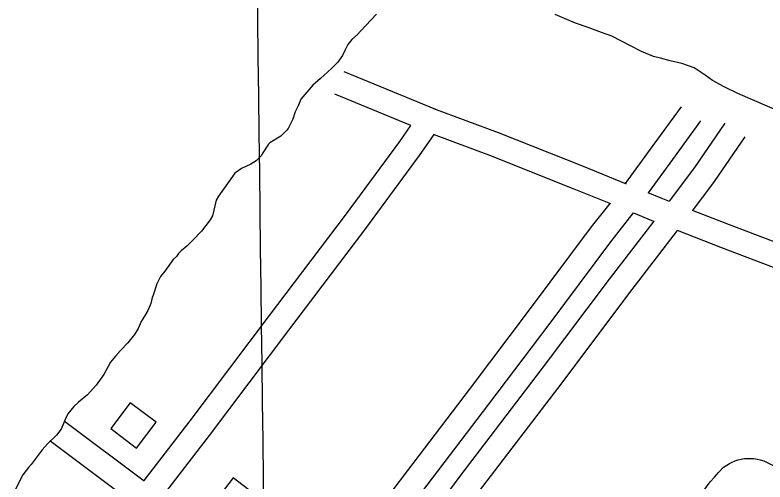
# Model space of a CAD drawing. Extents: x 3704301 to 3742427, y 506229 to 532009.
# Drawn here: x 3729194 to 3730121, y 527332 to 527909 of the extents above; entities that cross this region are included whole.
import ezdxf

# ---------------------------------------------------------------- set-up
doc = ezdxf.new("R2010")
doc.units = 0
for name, color, linetype in [('V-BLDG-OTLN', 7, 'Continuous'), ('V-GRID-MAJR', 7, 'Continuous'), ('V-ROAD-CNTR', 7, 'Continuous'), ('V-SITE-VEGE', 7, 'Continuous'), ('V-TOPO-SHOR', 7, 'Continuous')]:
    doc.layers.add(name, color=color, linetype=linetype)

msp = doc.modelspace()

# ---------------------------------------------------------------- linework, layer by layer
at = {"layer": 'V-BLDG-OTLN'}
for points in [[(3729343.898, 527374.382), (3729368.026, 527406.286), (3729336.123, 527430.414), (3729311.995, 527398.511)], [(3729470.9960000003, 527281.524), (3729495.1240000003, 527313.428), (3729463.221, 527337.556), (3729439.093, 527305.653)]]:
    msp.add_lwpolyline(points, close=True, dxfattribs=at)
at = {"layer": 'V-GRID-MAJR'}
msp.add_spline([(3729691.644, 511904.24700000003), (3729616.752, 517961.659), (3729541.821, 524022.155), (3729466.8910000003, 530082.665), (3729466.853, 530085.735)], degree=3, dxfattribs=at)
at = {"layer": 'V-ROAD-CNTR'}
for points in [[(3729713.8087223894, 527792.7549807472), (3729600.4776756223, 527839.1670829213)], [(3729353.5276355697, 527334.3696361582), (3729410.140037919, 527408.1766247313), (3729508.1035376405, 527537.9408466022), (3729602.0831239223, 527661.906709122), (3729669.3979534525, 527753.251582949), (3729682.95169477, 527772.9735408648), (3729589.108324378, 527811.4049170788)], [(3729711.0946512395, 527793.8584962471), (3729790.841054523, 527764.0843153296), (3729895.7592595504, 527722.6085900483), (3729948.9303021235, 527700.9628024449)], [(3729948.158150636, 527701.2771432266), (3729982.5670439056, 527748.3424490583), (3730017.2871580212, 527796.1030989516)], [(3729976.7961931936, 527689.6173771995), (3730006.8089560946, 527730.6695509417), (3730041.552841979, 527778.4629010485)], [(3730002.4799729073, 527679.3445454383), (3730033.7557362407, 527721.1444311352), (3730071.4933079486, 527775.747305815)], [(3729377.3316141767, 527316.111196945), (3729434.013962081, 527390.0093752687), (3729532.0284623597, 527519.8411533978), (3729626.1128760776, 527643.9452908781), (3729693.8420465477, 527735.8524170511), (3729711.650601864, 527761.765526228)], [(3729710.7392505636, 527761.9684086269), (3729780.078945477, 527736.0796846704), (3729884.58874045, 527694.7654099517), (3729929.737242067, 527676.3855770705)], [(3730031.4873442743, 527668.036837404), (3730058.1142637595, 527703.6235688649), (3730096.1726920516, 527758.690694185)], [(3729975.997184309, 527689.9427097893), (3729991.847417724, 527683.4889674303), (3730002.2504189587, 527679.434022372)], [(3729553.8889742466, 527181.7464329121), (3729582.394203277, 527218.7855142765), (3729679.338515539, 527346.7410099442), (3729755.304990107, 527446.8462708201), (3729829.8006445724, 527545.0606715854), (3729906.362032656, 527647.6006940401), (3729929.2249959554, 527676.5941110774)], [(3729577.9766349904, 527163.8565401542), (3729606.2377967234, 527200.5784857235), (3729703.2434844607, 527328.6149900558), (3729779.205009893, 527428.7137291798), (3729853.771355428, 527527.0213284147), (3729930.163967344, 527629.3353059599), (3729958.145565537, 527664.8198638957)], [(3729958.0278257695, 527664.867804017), (3729980.7425822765, 527655.6190325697), (3729983.3245552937, 527654.6126154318)], [(3730030.8377075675, 527668.290093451), (3730076.2469918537, 527650.5876211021), (3730191.31582557, 527606.9438913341), (3730344.8158323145, 527546.8549563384), (3730472.455195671, 527495.8120112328), (3730607.4958664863, 527442.8962875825), (3730682.9057945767, 527413.1316059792), (3730741.933885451, 527389.8360482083), (3730879.683517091, 527334.2732556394), (3730924.056540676, 527316.4536636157), (3731023.5791237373, 527276.492542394), (3731152.481750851, 527223.4844071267), (3731194.9401061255, 527207.1384833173), (3731320.1969920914, 527158.9185272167)], [(3729601.33293934, 527147.1443849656), (3729668.3539843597, 527237.3856262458), (3729742.7489043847, 527337.8311781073), (3729845.8856218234, 527472.9381073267), (3729928.589521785, 527583.0909481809), (3729983.565990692, 527654.5185072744)], [(3729625.417210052, 527129.2572973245), (3729692.4500156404, 527219.5143737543), (3729766.7270956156, 527319.8008218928), (3729869.8043781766, 527454.8298926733), (3729952.472478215, 527564.9350518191), (3730012.6863245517, 527643.1672146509)], [(3730012.096503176, 527643.3971521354), (3730065.4790081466, 527622.5863788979), (3730180.5281744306, 527578.950108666), (3730333.7781676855, 527518.9590436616), (3730461.412804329, 527467.9179887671), (3730596.5161335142, 527414.9777124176), (3730653.250852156, 527392.5842308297)], [(3729353.3716780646, 527333.2398192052), (3729255.0344509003, 527407.2361593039)], [(3729327.533305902, 527315.1373435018), (3729236.9964869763, 527383.264207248)], [(3729861.014884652, 527076.8070571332), (3729916.5966977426, 527149.7022867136), (3729937.228807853, 527177.2250763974), (3729982.3547585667, 527237.4249936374), (3730048.3822666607, 527326.4924541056), (3730053.0780047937, 527332.5521569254), (3730058.092595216, 527338.5227313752), (3730063.3359284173, 527344.2937499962), (3730069.5487619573, 527350.6147396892), (3730073.391866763, 527353.3210320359), (3730076.760876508, 527355.3277408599), (3730080.260499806, 527357.0648624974), (3730083.8804460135, 527358.5351132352), (3730087.6100972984, 527359.727471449), (3730091.413596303, 527360.6314547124), (3730095.279401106, 527361.2468219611), (3730099.1761430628, 527361.5642611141), (3730103.087350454, 527361.588238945), (3730106.9897281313, 527361.313026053), (3730110.8608465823, 527360.7444907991), (3730114.6813254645, 527359.8812095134), (3730119.077422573, 527358.5292022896), (3730151.664873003, 527342.1649324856)]]:
    msp.add_lwpolyline(points, dxfattribs=at)
at = {"layer": 'V-SITE-VEGE'}
for points in [[(3729640.716, 527910.231), (3729620.758, 527889.405), (3729616.873, 527885.129), (3729610.239, 527879.2710000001), (3729605.224, 527872.843), (3729601.845, 527866.383), (3729598.451, 527859.379), (3729592.311, 527850.7980000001), (3729585.1040000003, 527843.323), (3729571.284, 527831.08), (3729561.884, 527822.556), (3729546.887, 527805.443), (3729544.028, 527797.886), (3729540.071, 527789.805), (3729537.181, 527780.6190000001), (3729531.5330000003, 527769.31), (3729529.862, 527767.1680000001), (3729522.112, 527759.703), (3729508.906, 527751.253), (3729507.248, 527749.651), (3729499.416, 527737.841), (3729498.288, 527735.686), (3729491.646, 527729.2880000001), (3729485.041, 527725.063), (3729473.529, 527719.843), (3729465.2660000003, 527714.018), (3729462.468, 527709.7220000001), (3729445.164, 527685.582), (3729442.3570000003, 527680.7440000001), (3729437.642, 527661.264), (3729434.8340000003, 527656.422), (3729424.2460000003, 527642.488), (3729413.705, 527631.2710000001), (3729405.9560000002, 527623.806), (3729399.322, 527617.949), (3729396.002, 527614.752), (3729393.213, 527610.998)], [(3729393.213, 527610.998), (3729389.338, 527607.264), (3729378.74, 527592.787), (3729373.7260000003, 527586.356), (3729369.2060000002, 527577.202), (3729364.594, 527563.154), (3729363.455, 527560.457), (3729361.684, 527552.88), (3729357.717, 527544.258), (3729353.781, 527537.264), (3729349.855, 527530.812), (3729345.8880000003, 527522.1900000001), (3729341.398, 527514.666), (3729333.055, 527504.4940000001), (3729324.177, 527494.8740000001), (3729318.068, 527487.9230000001), (3729311.946, 527480.427), (3729303.5100000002, 527465.3640000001), (3729294.0160000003, 527451.952), (3729283.471, 527440.1900000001), (3729272.43, 527431.157), (3729266.35, 527425.836), (3729259.112, 527416.729), (3729255.72, 527409.726), (3729250.6040000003, 527397.862), (3729245.0300000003, 527390.356), (3729233.9560000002, 527379.693), (3729227.294, 527372.207), (3729213.906, 527353.976), (3729210.574, 527350.232), (3729203.3370000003, 527341.127), (3729193.752, 527322.826)]]:
    msp.add_lwpolyline(points, dxfattribs=at)
at = {"layer": 'V-TOPO-SHOR'}
msp.add_lwpolyline([(3730159.769, 527781.123), (3730105.182, 527804.544), (3730087.247, 527812.3470000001), (3730070.108, 527820.527), (3730055.716, 527828.655), (3730046.7970000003, 527835.11), (3730033.2090000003, 527844.011), (3730017.98, 527849.403), (3730003.503, 527852.817), (3729991.38, 527856.188), (3729982.775, 527858.314), (3729967.9450000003, 527864.094), (3729953.5500000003, 527871.831), (3729943.429, 527877.127), (3729931.36, 527883.2490000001), (3729918.474, 527887.812), (3729902.0840000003, 527894.015), (3729886.461, 527899.4130000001), (3729872.8140000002, 527905.17), (3729861.509, 527910.1)], dxfattribs=at)

doc.saveas('drawing.dxf')
